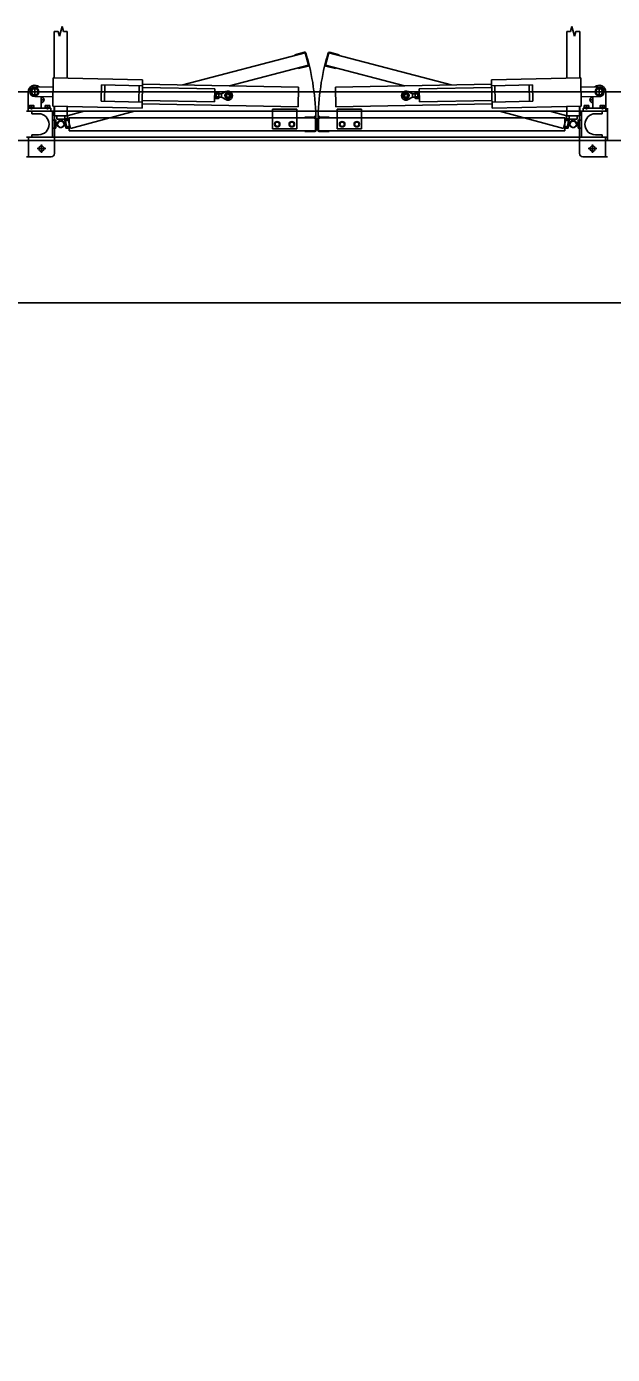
# Model space of a CAD drawing. Extents: x -264205 to -263659, y -1242401 to -1241986.
# Drawn here: x -263850.587 to -263848.783, y -1242091.194 to -1242087.107 of the extents above; entities that cross this region are included whole.
import ezdxf

# ---------------------------------------------------------------- set-up
doc = ezdxf.new("R2010")
doc.units = 0
for name, color, linetype in [('HESCON_OSI_STAVBY_KFA', 7, 'Continuous'), ('PROJEKT_OBRUBNIKY_KOMUNIKACIE', 7, 'Continuous'), ('SITUACIA_DSP_2D', 7, 'Continuous')]:
    doc.layers.add(name, color=color, linetype=linetype)

msp = doc.modelspace()

# ---------------------------------------------------------------- linework, layer by layer
at = {"layer": 'HESCON_OSI_STAVBY_KFA'}
msp.add_line((-263792.6528, -1242087.9572), (-263911.5228, -1242087.9572), dxfattribs=at)
at = {"layer": 'PROJEKT_OBRUBNIKY_KOMUNIKACIE'}
msp.add_lwpolyline([(-263794.8928, -1242227.3822), (-263808.9678, -1242241.4572), (-263894.9678, -1242241.4572), (-263909.0427, -1242227.3822), (-263909.0427, -1242196.3327), (-263914.1428, -1242196.3327), (-263914.1428, -1242132.4327), (-263909.0427, -1242132.4327), (-263909.0427, -1242101.3822), (-263894.9678, -1242087.3072), (-263808.9678, -1242087.3072), (-263794.8928, -1242101.3822), (-263794.8928, -1242227.3822)], dxfattribs=at)
at = {"layer": 'SITUACIA_DSP_2D'}
for p, q in [((-263850.502, -1242087.1216), (-263850.502, -1242087.265)), ((-263850.502, -1242087.1216), (-263850.49, -1242087.1216)), ((-263850.49, -1242087.1216), (-263850.486, -1242087.1366)), ((-263850.486, -1242087.1366), (-263850.478, -1242087.1066)), ((-263850.478, -1242087.1066), (-263850.4739, -1242087.1216)), ((-263850.4739, -1242087.1216), (-263850.462, -1242087.1216)), ((-263850.462, -1242087.1216), (-263850.462, -1242087.2657)), ((-263848.924, -1242087.1216), (-263848.924, -1242087.2657)), ((-263848.912, -1242087.1216), (-263848.924, -1242087.1216)), ((-263848.908, -1242087.1066), (-263848.912, -1242087.1216)), ((-263848.9, -1242087.1366), (-263848.908, -1242087.1066)), ((-263848.8959, -1242087.1216), (-263848.9, -1242087.1366)), ((-263848.884, -1242087.1216), (-263848.8959, -1242087.1216)), ((-263848.884, -1242087.1216), (-263848.884, -1242087.265)), ((-263849.7294, -1242087.187), (-263850.1061, -1242087.2858)), ((-263849.7319, -1242087.1856), (-263849.7609, -1242087.1933)), ((-263849.7609, -1242087.1933), (-263849.7603, -1242087.1953)), ((-263849.7191, -1242087.2256), (-263849.7294, -1242087.187)), ((-263849.7177, -1242087.2232), (-263849.727, -1242087.1884)), ((-263849.6683, -1242087.2232), (-263849.659, -1242087.1884)), ((-263849.6669, -1242087.2256), (-263849.6565, -1242087.187)), ((-263849.6565, -1242087.187), (-263849.2799, -1242087.2858)), ((-263849.6541, -1242087.1856), (-263849.6251, -1242087.1933)), ((-263849.6251, -1242087.1933), (-263849.6256, -1242087.1953)), ((-263850.5069, -1242087.3519), (-263850.5051, -1242087.2649)), ((-263850.5051, -1242087.2649), (-263850.2302, -1242087.2704)), ((-263849.7191, -1242087.2256), (-263849.9622, -1242087.2887)), ((-263849.75, -1242087.2339), (-263849.7495, -1242087.2358)), ((-263849.7495, -1242087.2358), (-263849.7205, -1242087.2281)), ((-263849.6669, -1242087.2256), (-263849.4238, -1242087.2887)), ((-263849.6365, -1242087.2358), (-263849.6655, -1242087.2281)), ((-263849.636, -1242087.2339), (-263849.6365, -1242087.2358)), ((-263848.8808, -1242087.2649), (-263849.1558, -1242087.2704)), ((-263848.8791, -1242087.3519), (-263848.8808, -1242087.2649)), ((-263850.562, -1242087.2955), (-263850.5722, -1242087.3014)), ((-263850.5722, -1242087.3014), (-263850.5722, -1242087.3132)), ((-263850.562, -1242087.2917), (-263850.562, -1242087.3229)), ((-263850.5518, -1242087.3014), (-263850.562, -1242087.2955)), ((-263850.5617, -1242087.2923), (-263850.5057, -1242087.2934)), ((-263850.5518, -1242087.3132), (-263850.5518, -1242087.3014)), ((-263850.3566, -1242087.2864), (-263850.3576, -1242087.3363)), ((-263850.2305, -1242087.2889), (-263850.3566, -1242087.2864)), ((-263850.3466, -1242087.2865), (-263850.3476, -1242087.3365)), ((-263850.2405, -1242087.2887), (-263850.2415, -1242087.3386)), ((-263850.2302, -1242087.2704), (-263850.2319, -1242087.3573)), ((-263850.0078, -1242087.2983), (-263850.2306, -1242087.2939)), ((-263850.2304, -1242087.2834), (-263849.7495, -1242087.2929)), ((-263850.0078, -1242087.2983), (-263850.0086, -1242087.3383)), ((-263849.7507, -1242087.3539), (-263849.7495, -1242087.2929)), ((-263849.1555, -1242087.2834), (-263849.6364, -1242087.2929)), ((-263849.6352, -1242087.3539), (-263849.6364, -1242087.2929)), ((-263849.3781, -1242087.2983), (-263849.1553, -1242087.2939)), ((-263849.3781, -1242087.2983), (-263849.3773, -1242087.3383)), ((-263849.1558, -1242087.2704), (-263849.154, -1242087.3573)), ((-263849.1554, -1242087.2889), (-263849.0294, -1242087.2864)), ((-263849.1454, -1242087.2887), (-263849.1444, -1242087.3386)), ((-263849.0394, -1242087.2865), (-263849.0384, -1242087.3365)), ((-263849.0294, -1242087.2864), (-263849.0284, -1242087.3363)), ((-263848.8243, -1242087.2923), (-263848.8803, -1242087.2934)), ((-263848.8342, -1242087.3014), (-263848.824, -1242087.2955)), ((-263848.8342, -1242087.3132), (-263848.8342, -1242087.3014)), ((-263848.824, -1242087.2917), (-263848.824, -1242087.3229)), ((-263848.824, -1242087.2955), (-263848.8138, -1242087.3014)), ((-263848.8138, -1242087.3014), (-263848.8138, -1242087.3132)), ((-263894.9678, -1242087.3072), (-263808.9678, -1242087.3072)), ((-263850.582, -1242087.3573), (-263850.582, -1242087.3073)), ((-263850.5776, -1242087.3073), (-263850.5464, -1242087.3073)), ((-263850.5722, -1242087.3132), (-263850.562, -1242087.319)), ((-263850.5063, -1242087.3234), (-263850.5623, -1242087.3223)), ((-263850.562, -1242087.319), (-263850.5518, -1242087.3132)), ((-263850.542, -1242087.3573), (-263850.542, -1242087.3227)), ((-263850.542, -1242087.3323), (-263850.5319, -1242087.3323)), ((-263850.5415, -1242087.3227), (-263850.5415, -1242087.3419)), ((-263850.2315, -1242087.3388), (-263850.3576, -1242087.3363)), ((-263849.7507, -1242087.3539), (-263850.2316, -1242087.3443)), ((-263850.0086, -1242087.3383), (-263850.2314, -1242087.3338)), ((-263850.0034, -1242087.3284), (-263850.0084, -1242087.3283)), ((-263850.003, -1242087.3084), (-263850.008, -1242087.3083)), ((-263850.003, -1242087.3084), (-263850.0034, -1242087.3284)), ((-263850.0031, -1242087.3099), (-263850.0034, -1242087.3269)), ((-263850.0034, -1242087.3269), (-263850.0027, -1242087.3282)), ((-263850.0031, -1242087.3099), (-263850.0023, -1242087.3086)), ((-263849.9962, -1242087.3283), (-263850.0027, -1242087.3282)), ((-263849.9961, -1242087.3234), (-263850.0026, -1242087.3233)), ((-263849.9959, -1242087.3136), (-263850.0024, -1242087.3135)), ((-263849.9958, -1242087.3087), (-263850.0023, -1242087.3086)), ((-263849.9954, -1242087.327), (-263849.9962, -1242087.3283)), ((-263849.9951, -1242087.3101), (-263849.9958, -1242087.3087)), ((-263849.9951, -1242087.3101), (-263849.9954, -1242087.327)), ((-263849.9872, -1242087.3237), (-263849.9953, -1242087.3235)), ((-263849.987, -1242087.3137), (-263849.9951, -1242087.3135)), ((-263849.9872, -1242087.3237), (-263849.987, -1242087.3137)), ((-263849.9872, -1242087.3237), (-263849.9741, -1242087.3312)), ((-263849.987, -1242087.3137), (-263849.9736, -1242087.3067)), ((-263849.6352, -1242087.3539), (-263849.1543, -1242087.3443)), ((-263849.399, -1242087.3137), (-263849.4124, -1242087.3067)), ((-263849.3988, -1242087.3237), (-263849.4119, -1242087.3312)), ((-263849.399, -1242087.3137), (-263849.3908, -1242087.3135)), ((-263849.3988, -1242087.3237), (-263849.399, -1242087.3137)), ((-263849.3988, -1242087.3237), (-263849.3906, -1242087.3235)), ((-263849.3909, -1242087.3101), (-263849.3901, -1242087.3087)), ((-263849.3909, -1242087.3101), (-263849.3905, -1242087.327)), ((-263849.3905, -1242087.327), (-263849.3897, -1242087.3283)), ((-263849.3901, -1242087.3087), (-263849.3837, -1242087.3086)), ((-263849.39, -1242087.3136), (-263849.3836, -1242087.3135)), ((-263849.3898, -1242087.3234), (-263849.3834, -1242087.3233)), ((-263849.3897, -1242087.3283), (-263849.3833, -1242087.3282)), ((-263849.3829, -1242087.3099), (-263849.3837, -1242087.3086)), ((-263849.3825, -1242087.3269), (-263849.3833, -1242087.3282)), ((-263849.3829, -1242087.3084), (-263849.3779, -1242087.3083)), ((-263849.3829, -1242087.3084), (-263849.3825, -1242087.3284)), ((-263849.3829, -1242087.3099), (-263849.3825, -1242087.3269)), ((-263849.3825, -1242087.3284), (-263849.3775, -1242087.3283)), ((-263849.3773, -1242087.3383), (-263849.1545, -1242087.3338)), ((-263849.1544, -1242087.3388), (-263849.0284, -1242087.3363)), ((-263848.8797, -1242087.3234), (-263848.8237, -1242087.3223)), ((-263848.844, -1242087.3323), (-263848.8541, -1242087.3323)), ((-263848.8445, -1242087.3227), (-263848.8445, -1242087.3419)), ((-263848.844, -1242087.3573), (-263848.844, -1242087.3227)), ((-263848.8084, -1242087.3073), (-263848.8396, -1242087.3073)), ((-263848.824, -1242087.319), (-263848.8342, -1242087.3132)), ((-263848.8138, -1242087.3132), (-263848.824, -1242087.319)), ((-263848.804, -1242087.3573), (-263848.804, -1242087.3073)), ((-263849.693, -1242087.3673), (-263850.5875, -1242087.3673)), ((-263850.5825, -1242087.3673), (-263850.5825, -1242087.3573)), ((-263850.5825, -1242087.3573), (-263850.5125, -1242087.3573)), ((-263850.5825, -1242087.3673), (-263850.5125, -1242087.3673)), ((-263850.5636, -1242087.3555), (-263850.5804, -1242087.3555)), ((-263850.5804, -1242087.3555), (-263850.5804, -1242087.3573)), ((-263850.5636, -1242087.3573), (-263850.5804, -1242087.3573)), ((-263850.5788, -1242087.35), (-263850.5652, -1242087.35)), ((-263850.5788, -1242087.3555), (-263850.5788, -1242087.35)), ((-263850.5652, -1242087.3555), (-263850.5788, -1242087.3555)), ((-263850.572, -1242087.3474), (-263850.572, -1242087.3618)), ((-263850.572, -1242087.3555), (-263850.572, -1242087.3509)), ((-263850.5715, -1242087.3673), (-263850.5715, -1242087.3748)), ((-263850.5505, -1242087.3748), (-263850.5715, -1242087.3748)), ((-263850.5652, -1242087.35), (-263850.5652, -1242087.3555)), ((-263850.5636, -1242087.3555), (-263850.5636, -1242087.3573)), ((-263850.5146, -1242087.3555), (-263850.5314, -1242087.3555)), ((-263850.5314, -1242087.3555), (-263850.5314, -1242087.3573)), ((-263850.5146, -1242087.3573), (-263850.5314, -1242087.3573)), ((-263850.5298, -1242087.35), (-263850.5162, -1242087.35)), ((-263850.5298, -1242087.3555), (-263850.5298, -1242087.35)), ((-263850.5162, -1242087.3555), (-263850.5298, -1242087.3555)), ((-263850.523, -1242087.3474), (-263850.523, -1242087.3618)), ((-263850.523, -1242087.3555), (-263850.523, -1242087.3509)), ((-263850.5162, -1242087.35), (-263850.5162, -1242087.3555)), ((-263850.5146, -1242087.3555), (-263850.5146, -1242087.3573)), ((-263850.5125, -1242087.3673), (-263850.5125, -1242087.3573)), ((-263850.5075, -1242087.3673), (-263850.5075, -1242087.4473)), ((-263850.2319, -1242087.3573), (-263850.5069, -1242087.3519)), ((-263850.502, -1242087.352), (-263850.502, -1242087.3818)), ((-263850.462, -1242087.3818), (-263850.502, -1242087.3818)), ((-263850.5015, -1242087.352), (-263850.5015, -1242087.3673)), ((-263850.5015, -1242087.3673), (-263850.5015, -1242087.4473)), ((-263850.4945, -1242087.3818), (-263850.4695, -1242087.3818)), ((-263850.4945, -1242087.3818), (-263850.4945, -1242087.3918)), ((-263850.4695, -1242087.3818), (-263850.4695, -1242087.3918)), ((-263850.41, -1242087.3673), (-263850.4625, -1242087.3813)), ((-263850.4522, -1242087.42), (-263850.4625, -1242087.3813)), ((-263850.462, -1242087.3528), (-263850.462, -1242087.3818)), ((-263849.698, -1242087.3873), (-263850.4565, -1242087.3873)), ((-263850.4565, -1242087.3873), (-263850.4565, -1242087.4273)), ((-263850.2554, -1242087.3673), (-263850.4522, -1242087.42)), ((-263849.8305, -1242087.3613), (-263849.8305, -1242087.3673)), ((-263849.7555, -1242087.3613), (-263849.8305, -1242087.3613)), ((-263849.8305, -1242087.3673), (-263849.8305, -1242087.4213)), ((-263849.7555, -1242087.3613), (-263849.7555, -1242087.3673)), ((-263849.7555, -1242087.3673), (-263849.7555, -1242087.4213)), ((-263849.7, -1242087.3853), (-263849.73, -1242087.3853)), ((-263849.73, -1242087.3853), (-263849.73, -1242087.3873)), ((-263849.715, -1242087.3843), (-263849.715, -1242087.3873)), ((-263849.6998, -1242087.3903), (-263849.6998, -1242087.3813)), ((-263849.698, -1242087.3873), (-263849.698, -1242087.4273)), ((-263849.693, -1242087.3673), (-263848.7985, -1242087.3673)), ((-263849.688, -1242087.3873), (-263848.9295, -1242087.3873)), ((-263849.688, -1242087.3873), (-263849.688, -1242087.4273)), ((-263849.6862, -1242087.3903), (-263849.6862, -1242087.3813)), ((-263849.686, -1242087.3853), (-263849.656, -1242087.3853)), ((-263849.6709, -1242087.3843), (-263849.6709, -1242087.3873)), ((-263849.656, -1242087.3853), (-263849.656, -1242087.3873)), ((-263849.6305, -1242087.3613), (-263849.6305, -1242087.3673)), ((-263849.6305, -1242087.3613), (-263849.5555, -1242087.3613)), ((-263849.6305, -1242087.3673), (-263849.6305, -1242087.4213)), ((-263849.5555, -1242087.3613), (-263849.5555, -1242087.3673)), ((-263849.5555, -1242087.3673), (-263849.5555, -1242087.4213)), ((-263849.154, -1242087.3573), (-263848.8791, -1242087.3519)), ((-263849.1305, -1242087.3673), (-263848.9338, -1242087.42)), ((-263848.976, -1242087.3673), (-263848.9234, -1242087.3813)), ((-263848.9338, -1242087.42), (-263848.9234, -1242087.3813)), ((-263848.9295, -1242087.3873), (-263848.9295, -1242087.4273)), ((-263848.924, -1242087.3528), (-263848.924, -1242087.3818)), ((-263848.924, -1242087.3818), (-263848.884, -1242087.3818)), ((-263848.8915, -1242087.3818), (-263848.9165, -1242087.3818)), ((-263848.9165, -1242087.3818), (-263848.9165, -1242087.3918)), ((-263848.8915, -1242087.3818), (-263848.8915, -1242087.3918)), ((-263848.8845, -1242087.352), (-263848.8845, -1242087.3673)), ((-263848.8845, -1242087.3673), (-263848.8845, -1242087.4473)), ((-263848.884, -1242087.352), (-263848.884, -1242087.3818)), ((-263848.8785, -1242087.3673), (-263848.8785, -1242087.4473)), ((-263848.8735, -1242087.3673), (-263848.8735, -1242087.3573)), ((-263848.8035, -1242087.3573), (-263848.8735, -1242087.3573)), ((-263848.8035, -1242087.3673), (-263848.8735, -1242087.3673)), ((-263848.8714, -1242087.3555), (-263848.8546, -1242087.3555)), ((-263848.8714, -1242087.3555), (-263848.8714, -1242087.3573)), ((-263848.8714, -1242087.3573), (-263848.8546, -1242087.3573)), ((-263848.8562, -1242087.35), (-263848.8698, -1242087.35)), ((-263848.8698, -1242087.35), (-263848.8698, -1242087.3555)), ((-263848.8698, -1242087.3555), (-263848.8562, -1242087.3555)), ((-263848.863, -1242087.3474), (-263848.863, -1242087.3618)), ((-263848.863, -1242087.3555), (-263848.863, -1242087.3509)), ((-263848.8562, -1242087.3555), (-263848.8562, -1242087.35)), ((-263848.8546, -1242087.3555), (-263848.8546, -1242087.3573)), ((-263848.8355, -1242087.3748), (-263848.8145, -1242087.3748)), ((-263848.8224, -1242087.3555), (-263848.8056, -1242087.3555)), ((-263848.8224, -1242087.3555), (-263848.8224, -1242087.3573)), ((-263848.8224, -1242087.3573), (-263848.8056, -1242087.3573)), ((-263848.8072, -1242087.35), (-263848.8208, -1242087.35)), ((-263848.8208, -1242087.35), (-263848.8208, -1242087.3555)), ((-263848.8208, -1242087.3555), (-263848.8072, -1242087.3555)), ((-263848.8145, -1242087.3673), (-263848.8145, -1242087.3748)), ((-263848.814, -1242087.3474), (-263848.814, -1242087.3618)), ((-263848.814, -1242087.3555), (-263848.814, -1242087.3509)), ((-263848.8072, -1242087.3555), (-263848.8072, -1242087.35)), ((-263848.8056, -1242087.3555), (-263848.8056, -1242087.3573)), ((-263848.8035, -1242087.3673), (-263848.8035, -1242087.3573)), ((-263848.7985, -1242087.4573), (-263848.7985, -1242087.3573)), ((-263850.5075, -1242087.3948), (-263850.4975, -1242087.3948)), ((-263850.5075, -1242087.4198), (-263850.5075, -1242087.3948)), ((-263850.5075, -1242087.4198), (-263850.4975, -1242087.4198)), ((-263850.4975, -1242087.4198), (-263850.4975, -1242087.3948)), ((-263850.4879, -1242087.3992), (-263850.4975, -1242087.4063)), ((-263850.4975, -1242087.4063), (-263850.4975, -1242087.4083)), ((-263850.4975, -1242087.4083), (-263850.4879, -1242087.4153)), ((-263850.4945, -1242087.3918), (-263850.4695, -1242087.3918)), ((-263850.49, -1242087.4013), (-263850.483, -1242087.3918)), ((-263850.483, -1242087.3918), (-263850.481, -1242087.3918)), ((-263850.481, -1242087.3918), (-263850.4739, -1242087.4013)), ((-263850.4783, -1242087.398), (-263850.4673, -1242087.4023)), ((-263850.4665, -1242087.4063), (-263850.476, -1242087.3992)), ((-263850.476, -1242087.4153), (-263850.4665, -1242087.4083)), ((-263850.4667, -1242087.4042), (-263850.4742, -1242087.4135)), ((-263850.4606, -1242087.3886), (-263850.4702, -1242087.3912)), ((-263850.4702, -1242087.3912), (-263850.4638, -1242087.4153)), ((-263850.4673, -1242087.4023), (-263850.4667, -1242087.4042)), ((-263850.4565, -1242087.3948), (-263850.4665, -1242087.3948)), ((-263850.4665, -1242087.4198), (-263850.4665, -1242087.3948)), ((-263850.4665, -1242087.4083), (-263850.4665, -1242087.4063)), ((-263850.4565, -1242087.4198), (-263850.4665, -1242087.4198)), ((-263850.4541, -1242087.4127), (-263850.4638, -1242087.4153)), ((-263850.4565, -1242087.4198), (-263850.4565, -1242087.3948)), ((-263849.698, -1242087.4273), (-263850.4565, -1242087.4273)), ((-263849.7555, -1242087.4213), (-263849.8305, -1242087.4213)), ((-263849.8233, -1242087.4073), (-263849.8194, -1242087.4005)), ((-263849.8194, -1242087.4141), (-263849.8233, -1242087.4073)), ((-263849.8194, -1242087.4005), (-263849.8115, -1242087.4005)), ((-263849.8115, -1242087.4141), (-263849.8194, -1242087.4141)), ((-263849.8115, -1242087.4005), (-263849.8076, -1242087.4073)), ((-263849.8076, -1242087.4073), (-263849.8115, -1242087.4141)), ((-263849.7783, -1242087.4073), (-263849.7744, -1242087.4005)), ((-263849.7744, -1242087.4141), (-263849.7783, -1242087.4073)), ((-263849.7744, -1242087.4005), (-263849.7665, -1242087.4005)), ((-263849.7665, -1242087.4141), (-263849.7744, -1242087.4141)), ((-263849.7665, -1242087.4005), (-263849.7626, -1242087.4073)), ((-263849.7626, -1242087.4073), (-263849.7665, -1242087.4141)), ((-263849.73, -1242087.4273), (-263849.73, -1242087.4293)), ((-263849.696, -1242087.3893), (-263849.696, -1242087.4253)), ((-263849.69, -1242087.3893), (-263849.69, -1242087.4253)), ((-263849.688, -1242087.4273), (-263848.9295, -1242087.4273)), ((-263849.656, -1242087.4273), (-263849.656, -1242087.4293)), ((-263849.6305, -1242087.4213), (-263849.5555, -1242087.4213)), ((-263849.6194, -1242087.4005), (-263849.6233, -1242087.4073)), ((-263849.6233, -1242087.4073), (-263849.6194, -1242087.4141)), ((-263849.6115, -1242087.4005), (-263849.6194, -1242087.4005)), ((-263849.6194, -1242087.4141), (-263849.6115, -1242087.4141)), ((-263849.6076, -1242087.4073), (-263849.6115, -1242087.4005)), ((-263849.6115, -1242087.4141), (-263849.6076, -1242087.4073)), ((-263849.5744, -1242087.4005), (-263849.5783, -1242087.4073)), ((-263849.5783, -1242087.4073), (-263849.5744, -1242087.4141)), ((-263849.5665, -1242087.4005), (-263849.5744, -1242087.4005)), ((-263849.5744, -1242087.4141), (-263849.5665, -1242087.4141)), ((-263849.5626, -1242087.4073), (-263849.5665, -1242087.4005)), ((-263849.5665, -1242087.4141), (-263849.5626, -1242087.4073)), ((-263848.9318, -1242087.4127), (-263848.9222, -1242087.4153)), ((-263848.9295, -1242087.3948), (-263848.9195, -1242087.3948)), ((-263848.9295, -1242087.4198), (-263848.9295, -1242087.3948)), ((-263848.9295, -1242087.4198), (-263848.9195, -1242087.4198)), ((-263848.9254, -1242087.3886), (-263848.9157, -1242087.3912)), ((-263848.9157, -1242087.3912), (-263848.9222, -1242087.4153)), ((-263848.9195, -1242087.4198), (-263848.9195, -1242087.3948)), ((-263848.9195, -1242087.4063), (-263848.9099, -1242087.3992)), ((-263848.9195, -1242087.4083), (-263848.9195, -1242087.4063)), ((-263848.9099, -1242087.4153), (-263848.9195, -1242087.4083)), ((-263848.9187, -1242087.4023), (-263848.9192, -1242087.4042)), ((-263848.9192, -1242087.4042), (-263848.9118, -1242087.4135)), ((-263848.9076, -1242087.398), (-263848.9187, -1242087.4023)), ((-263848.8915, -1242087.3918), (-263848.9165, -1242087.3918)), ((-263848.905, -1242087.3918), (-263848.912, -1242087.4013)), ((-263848.903, -1242087.3918), (-263848.905, -1242087.3918)), ((-263848.8959, -1242087.4013), (-263848.903, -1242087.3918)), ((-263848.898, -1242087.3992), (-263848.8885, -1242087.4063)), ((-263848.8885, -1242087.4083), (-263848.898, -1242087.4153)), ((-263848.8785, -1242087.3948), (-263848.8885, -1242087.3948)), ((-263848.8885, -1242087.4198), (-263848.8885, -1242087.3948)), ((-263848.8885, -1242087.4063), (-263848.8885, -1242087.4083)), ((-263848.8785, -1242087.4198), (-263848.8885, -1242087.4198)), ((-263848.8785, -1242087.4198), (-263848.8785, -1242087.3948)), ((-263894.5809, -1242087.4572), (-263809.3546, -1242087.4572)), ((-263849.693, -1242087.4473), (-263850.5875, -1242087.4473)), ((-263850.5815, -1242087.4473), (-263850.5815, -1242087.5073)), ((-263850.5505, -1242087.4398), (-263850.5715, -1242087.4398)), ((-263850.5715, -1242087.4398), (-263850.5715, -1242087.4473)), ((-263850.5415, -1242087.4693), (-263850.5415, -1242087.4953)), ((-263850.5015, -1242087.4473), (-263850.5015, -1242087.4973)), ((-263849.7, -1242087.4293), (-263849.73, -1242087.4293)), ((-263849.693, -1242087.4473), (-263848.7985, -1242087.4473)), ((-263849.686, -1242087.4293), (-263849.656, -1242087.4293)), ((-263848.8845, -1242087.4473), (-263848.8845, -1242087.4973)), ((-263848.8445, -1242087.4693), (-263848.8445, -1242087.4953)), ((-263848.8355, -1242087.4398), (-263848.8145, -1242087.4398)), ((-263848.8145, -1242087.4398), (-263848.8145, -1242087.4473)), ((-263848.8045, -1242087.4473), (-263848.8045, -1242087.5073)), ((-263850.5875, -1242087.5073), (-263850.5115, -1242087.5073)), ((-263850.5545, -1242087.4823), (-263850.5285, -1242087.4823)), ((-263848.7985, -1242087.5073), (-263848.8745, -1242087.5073)), ((-263848.8315, -1242087.4823), (-263848.8575, -1242087.4823))]:
    msp.add_line(p, q, dxfattribs=at)
for centre, radius in [((-263850.562, -1242087.3073), 0.0126), ((-263850.562, -1242087.3073), 0.0102), ((-263848.824, -1242087.3073), 0.0126), ((-263848.824, -1242087.3073), 0.0102), ((-263849.9671, -1242087.3191), 0.00952), ((-263849.9671, -1242087.3191), 0.00645), ((-263849.9671, -1242087.3191), 0.005), ((-263849.4189, -1242087.3191), 0.00952), ((-263849.4189, -1242087.3191), 0.00645), ((-263849.4189, -1242087.3191), 0.005), ((-263849.8155, -1242087.4073), 0.0084), ((-263849.8155, -1242087.4073), 0.0068), ((-263849.7705, -1242087.4073), 0.0084), ((-263849.7705, -1242087.4073), 0.0068), ((-263849.6155, -1242087.4073), 0.0084), ((-263849.6155, -1242087.4073), 0.0068), ((-263849.5705, -1242087.4073), 0.0084), ((-263849.5705, -1242087.4073), 0.0068), ((-263850.5415, -1242087.4823), 0.008), ((-263848.8445, -1242087.4823), 0.008)]:
    msp.add_circle(centre, radius, dxfattribs=at)
for centre, radius, start, end in [((-263849.7308, -1242087.1894), 0.004, 15, 105), ((-263850.482, -1242087.4073), 0.7862, 0, 15), ((-263849.7215, -1242087.2242), 0.004, 285, 15), ((-263848.904, -1242087.4073), 0.7862, 165, 180), ((-263849.6644, -1242087.2242), 0.004, 165, 255), ((-263849.6551, -1242087.1894), 0.004, 75, 165), ((-263850.562, -1242087.3073), 0.02, 47.4504, 180), ((-263850.562, -1242087.3073), 0.015, 88.86, 268.86), ((-263849.9671, -1242087.3191), 0.014, 240.1229, 117.5971), ((-263849.4189, -1242087.3191), 0.014, 62.4029, 299.8771), ((-263848.824, -1242087.3073), 0.02, 0, 132.5496), ((-263848.824, -1242087.3073), 0.015, 271.14, 91.14), ((-263850.5415, -1242087.3323), 0.008, 266.4167, 93.5833), ((-263849.9991, -1242087.3258), 0.00432, 144.2666, 213.4534), ((-263849.9871, -1242087.3187), 0.0161, 161.1601, 196.5599), ((-263849.9988, -1242087.3111), 0.00432, 144.2666, 213.4534), ((-263850.0024, -1242087.3135), 0.0001, 268.86, 338.0468), ((-263849.9997, -1242087.3258), 0.00432, 324.2666, 33.4534), ((-263850.0114, -1242087.3182), 0.0161, 341.1601, 16.5599), ((-263849.9959, -1242087.3136), 0.0001, 199.6732, 268.86), ((-263849.9994, -1242087.3111), 0.00432, 324.2666, 33.4534), ((-263849.3865, -1242087.3111), 0.00432, 146.5466, 215.7334), ((-263849.3746, -1242087.3182), 0.0161, 163.4401, 198.8399), ((-263849.3862, -1242087.3258), 0.00432, 146.5466, 215.7334), ((-263849.39, -1242087.3136), 0.0001, 271.14, 340.3268), ((-263849.3872, -1242087.3111), 0.00432, 326.5466, 35.7334), ((-263849.3836, -1242087.3135), 0.0001, 201.9532, 271.14), ((-263849.3988, -1242087.3187), 0.0161, 343.4401, 18.8399), ((-263849.3869, -1242087.3258), 0.00432, 326.5466, 35.7334), ((-263848.8445, -1242087.3323), 0.008, 86.4167, 273.5833), ((-263850.5754, -1242087.3568), 0.0068, 60, 120), ((-263850.5686, -1242087.3568), 0.0068, 60, 120), ((-263850.5505, -1242087.4073), 0.0325, 270, 90), ((-263850.5264, -1242087.3568), 0.0068, 60, 120), ((-263850.5196, -1242087.3568), 0.0068, 60, 120), ((-263849.7, -1242087.3893), 0.004, 0, 90), ((-263849.686, -1242087.3893), 0.004, 90, 180), ((-263848.8664, -1242087.3568), 0.0068, 60, 120), ((-263848.8355, -1242087.4073), 0.0325, 90, 270), ((-263848.8596, -1242087.3568), 0.0068, 60, 120), ((-263848.8174, -1242087.3568), 0.0068, 60, 120), ((-263848.8106, -1242087.3568), 0.0068, 60, 120), ((-263850.482, -1242087.4073), 0.01, 53.6139, 306.3861), ((-263850.482, -1242087.4073), 0.01, 68.6139, 321.3861), ((-263850.482, -1242087.4073), 0.01, 143.6139, 36.3861), ((-263850.482, -1242087.4073), 0.01, 233.6139, 126.3861), ((-263849.7, -1242087.4253), 0.004, 270, 0), ((-263849.686, -1242087.4253), 0.004, 180, 270), ((-263848.904, -1242087.4073), 0.01, 53.6139, 306.3861), ((-263848.904, -1242087.4073), 0.01, 143.6139, 36.3861), ((-263848.904, -1242087.4073), 0.01, 218.6139, 111.3861), ((-263848.904, -1242087.4073), 0.01, 233.6139, 126.3861), ((-263850.5115, -1242087.4973), 0.01, 270, 0), ((-263848.8745, -1242087.4973), 0.01, 180, 270)]:
    msp.add_arc(centre, radius, start, end, dxfattribs=at)

doc.saveas('drawing.dxf')
